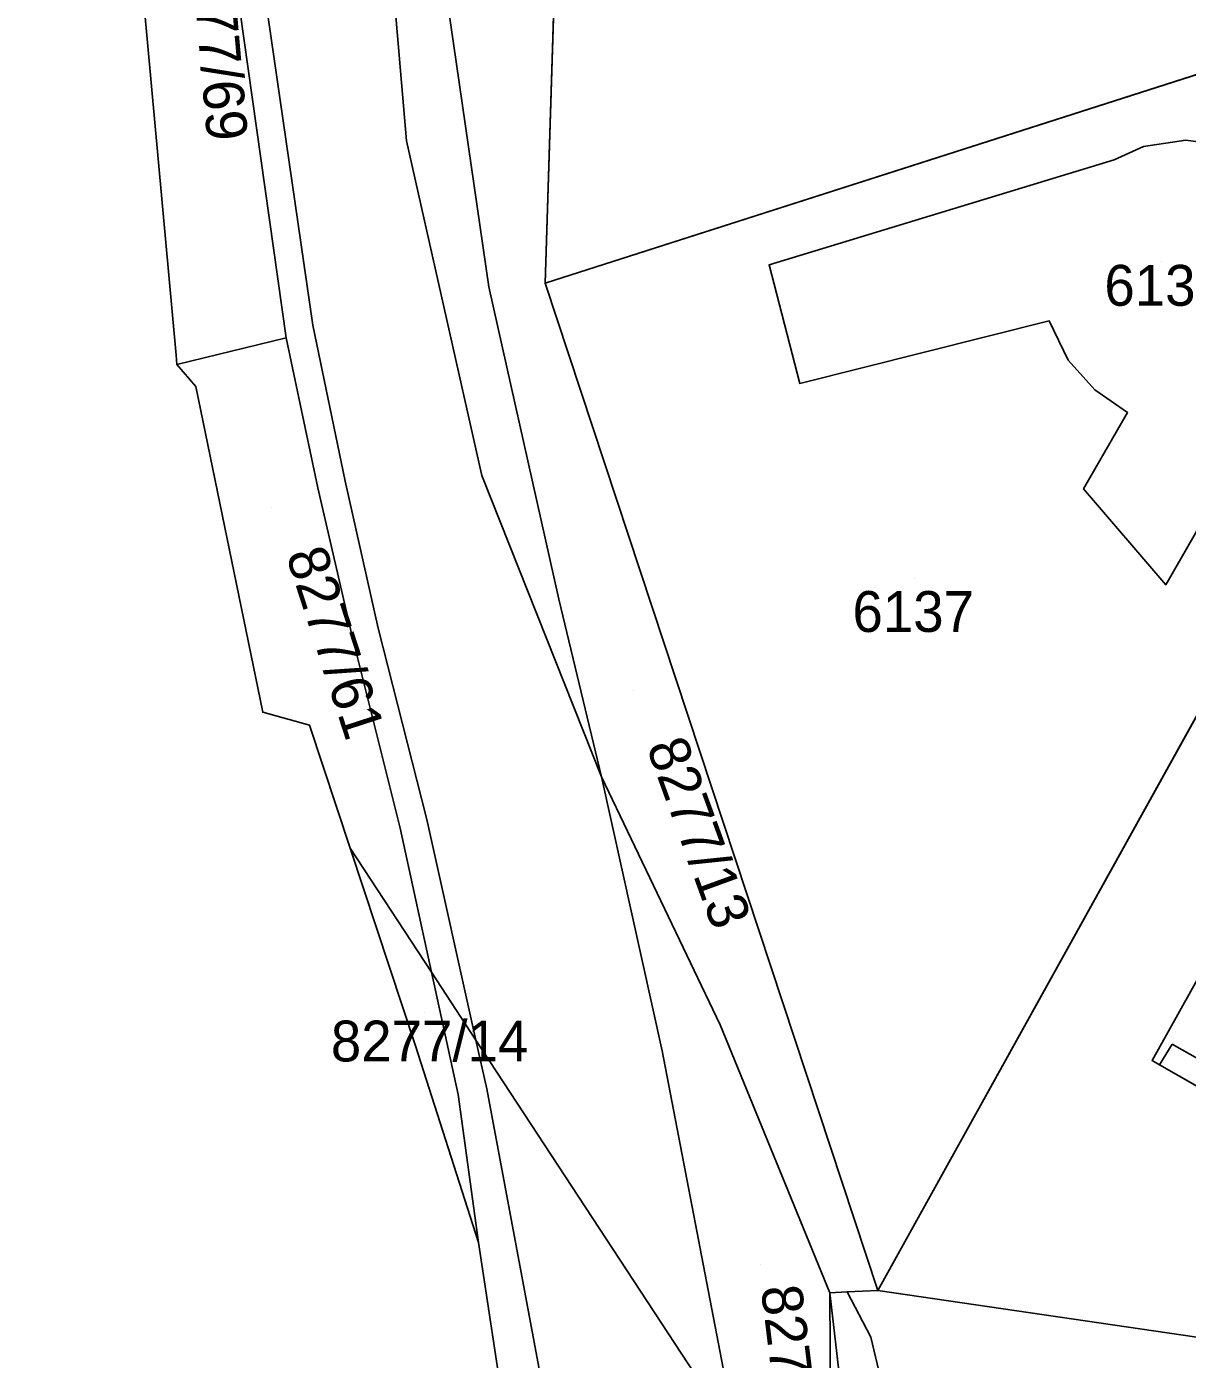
# Model space of a CAD drawing. Extents: x -266199 to -261993, y -1239047 to -1235108.
# Drawn here: x -264062.2 to -264005.4, y -1236465.2 to -1236399.9 of the extents above; entities that cross this region are included whole.
import ezdxf

# ---------------------------------------------------------------- set-up
doc = ezdxf.new("R2010")
doc.units = 0
for name, color, linetype in [('body_kn', 7, 'Continuous'), ('kladpar_druhypozemkov', 7, 'Continuous'), ('kladpar_hranice', 7, 'Continuous'), ('kladpar_parcelnecisla', 7, 'Continuous'), ('kladpar_plochy', 7, 'Continuous'), ('zappar_hrandruhpozemk', 7, 'Continuous'), ('zuob_linie', 7, 'Continuous'), ('zuob_plochy', 7, 'Continuous')]:
    doc.layers.add(name, color=color, linetype=linetype)

msp = doc.modelspace()

# ---------------------------------------------------------------- linework, layer by layer
at = {"layer": 'body_kn'}
for p, q in [((-264043.64, -1236405.53), (-264043.64, -1236405.53)), ((-264005.48, -1236405.5), (-264005.48, -1236405.5)), ((-264007.54, -1236405.81), (-264007.54, -1236405.81)), ((-264008.99, -1236406.46), (-264008.99, -1236406.46)), ((-264008.99, -1236406.46), (-264008.99, -1236406.46)), ((-264025.88, -1236411.6), (-264025.88, -1236411.6)), ((-264039.6, -1236412.68), (-264039.6, -1236412.68)), ((-264036.84, -1236412.49), (-264036.84, -1236412.49)), ((-264048.22, -1236414.55), (-264048.22, -1236414.55)), ((-264012.16, -1236414.34), (-264012.16, -1236414.34)), ((-264049.53, -1236415.17), (-264049.53, -1236415.17)), ((-264054.91, -1236416.02), (-264054.91, -1236416.02)), ((-264054.87, -1236416.48), (-264054.87, -1236416.48)), ((-264011.23, -1236416.27), (-264011.23, -1236416.27)), ((-264024.38, -1236417.4), (-264024.38, -1236417.4)), ((-264053.94, -1236417.55), (-264053.94, -1236417.55)), ((-264009.93, -1236417.72), (-264009.93, -1236417.72)), ((-264008.33, -1236418.83), (-264008.33, -1236418.83)), ((-264039.94, -1236421.91), (-264039.94, -1236421.91)), ((-264047.98, -1236422.51), (-264047.98, -1236422.51)), ((-264046.63, -1236422.19), (-264046.63, -1236422.19)), ((-264010.48, -1236422.57), (-264010.48, -1236422.57)), ((-264006.46, -1236427.26), (-264006.46, -1236427.26)), ((-264036.18, -1236427.97), (-264036.18, -1236427.97)), ((-264046.31, -1236429.71), (-264046.31, -1236429.71)), ((-264045.02, -1236429.39), (-264045.02, -1236429.39)), ((-264050.67, -1236433.5), (-264050.67, -1236433.5)), ((-264048.38, -1236434.13), (-264048.38, -1236434.13)), ((-264034.09, -1236436.67), (-264034.09, -1236436.67)), ((-264034.09, -1236436.67), (-264034.09, -1236436.67)), ((-264042.64, -1236438.75), (-264042.64, -1236438.75)), ((-264043.95, -1236439.17), (-264043.95, -1236439.17)), ((-264046.39, -1236440.16), (-264046.39, -1236440.16)), ((-264046.39, -1236440.16), (-264046.39, -1236440.16)), ((-264042.41, -1236446.23), (-264042.41, -1236446.23)), ((-264042.41, -1236446.23), (-264042.41, -1236446.23)), ((-264028.27, -1236448.81), (-264028.27, -1236448.81)), ((-264043.19, -1236449.83), (-264043.19, -1236449.83)), ((-264040.23, -1236449.56), (-264040.23, -1236449.56)), ((-264040.23, -1236449.56), (-264040.23, -1236449.56)), ((-264006.14, -1236449.75), (-264006.14, -1236449.75)), ((-264031.11, -1236450.08), (-264031.11, -1236450.08)), ((-264007.13, -1236450.56), (-264007.13, -1236450.56)), ((-264006.77, -1236450.76), (-264006.77, -1236450.76)), ((-264039.7, -1236451.94), (-264039.7, -1236451.94)), ((-264041.11, -1236452.21), (-264041.11, -1236452.21)), ((-264040.11, -1236459.46), (-264040.11, -1236459.46)), ((-264040.11, -1236459.46), (-264040.11, -1236459.46)), ((-264022.9, -1236461.92), (-264022.9, -1236461.92)), ((-264022.05, -1236461.88), (-264022.05, -1236461.88)), ((-264020.55, -1236461.81), (-264020.55, -1236461.81)), ((-264020.9, -1236464.1), (-264020.9, -1236464.1))]:
    msp.add_line(p, q, dxfattribs=at)
at = {"layer": 'kladpar_druhypozemkov'}
for p, q in [((-264006.66, -1236411.42), (-264006.66, -1236411.42)), ((-264050.23, -1236423.49), (-264050.23, -1236423.49)), ((-264018.75, -1236426.97), (-264018.75, -1236426.97)), ((-264032.51, -1236432.43), (-264032.51, -1236432.43)), ((-264042.76, -1236448.19), (-264042.76, -1236448.19)), ((-264026.29, -1236460.52), (-264026.29, -1236460.52))]:
    msp.add_line(p, q, dxfattribs=at)
at = {"layer": 'kladpar_hranice'}
for p, q in [((-264006.77, -1236450.76), (-264002.96, -1236452.94)), ((-264002.96, -1236452.94), (-264006.77, -1236450.76))]:
    msp.add_line(p, q, dxfattribs=at)
for points in [[(-264039.42, -1236167.83), (-264041.14, -1236187.26), (-264042.68, -1236204.57), (-264044.32, -1236222.99), (-264045.94, -1236241.81), (-264047.58, -1236265.69), (-264047.99, -1236271.27), (-264048.01, -1236274.55), (-264048.06, -1236279.72), (-264047.49, -1236295.22), (-264046.12, -1236328.36), (-264045.18, -1236343.37), (-264043.84, -1236382.44), (-264043.78, -1236383.89), (-264039.6, -1236412.68), (-264036.18, -1236427.97), (-264034.09, -1236436.67)], [(-264056.51, -1236246.9), (-264055.31, -1236242.23), (-264052.91, -1236236.34), (-264051.95, -1236233.74), (-264048.64, -1236225.39), (-264049.76, -1236250.63), (-264051.56, -1236274.68), (-264050.66, -1236308.02), (-264048.16, -1236328.67), (-264049.12, -1236341.49), (-264043.64, -1236405.53), (-264039.94, -1236421.91), (-264034.09, -1236436.67)], [(-264034.09, -1236436.67), (-264039.94, -1236421.91), (-264043.64, -1236405.53), (-264049.12, -1236341.49), (-264048.16, -1236328.67), (-264050.66, -1236308.02), (-264051.56, -1236274.68), (-264049.76, -1236250.63), (-264048.64, -1236225.39), (-264051.95, -1236233.74), (-264052.91, -1236236.34), (-264055.31, -1236242.23)], [(-264056.12, -1236237.92), (-264055.8, -1236239.66), (-264056.51, -1236246.9), (-264058.35, -1236265.82), (-264058.24, -1236290.27), (-264058.07, -1236292.53), (-264057.94, -1236295.03), (-264057.8, -1236296.99), (-264056.9, -1236318.72), (-264055.76, -1236344.25), (-264053.04, -1236390.32), (-264049.53, -1236415.17), (-264054.87, -1236416.48), (-264054.91, -1236416.02), (-264056.48, -1236398.94), (-264056.3, -1236398.97), (-264055.49, -1236392.96), (-264056.81, -1236392.78), (-264058.1, -1236364.6)], [(-264042.41, -1236446.23), (-264043.95, -1236439.17), (-264046.31, -1236429.71), (-264047.98, -1236422.51), (-264049.53, -1236415.17), (-264053.04, -1236390.32), (-264055.76, -1236344.25), (-264056.9, -1236318.72), (-264057.8, -1236296.99), (-264057.94, -1236295.03), (-264058.07, -1236292.53), (-264058.24, -1236290.27), (-264058.35, -1236265.82), (-264056.51, -1236246.9)], [(-264034.09, -1236436.67), (-264036.18, -1236427.97), (-264039.6, -1236412.68), (-264043.78, -1236383.89), (-264043.84, -1236382.44), (-264045.18, -1236343.37), (-264042.28, -1236343.17)], [(-263990.99, -1236399.85), (-263995.95, -1236402.42), (-263997.89, -1236400.02), (-264036.84, -1236412.49), (-264035.89, -1236382.1), (-264008.53, -1236367.78), (-263990.99, -1236399.85)], [(-264035.89, -1236382.1), (-264036.84, -1236412.49), (-264020.55, -1236461.81), (-264022.05, -1236461.88), (-264022.9, -1236461.92), (-264028.27, -1236448.81), (-264034.09, -1236436.67)], [(-263995.95, -1236402.42), (-263991.42, -1236409.29), (-264020.55, -1236461.81), (-264036.84, -1236412.49), (-263997.89, -1236400.02), (-263995.95, -1236402.42)], [(-264007.54, -1236405.81), (-264008.99, -1236406.46), (-264025.88, -1236411.6), (-264024.38, -1236417.4), (-264012.16, -1236414.34), (-264011.23, -1236416.27), (-264009.93, -1236417.72), (-264008.33, -1236418.83), (-264010.48, -1236422.57), (-264006.46, -1236427.26), (-263997.58, -1236411.82), (-264003.24, -1236408.61), (-264002.16, -1236406.34), (-264003.65, -1236405.74), (-264005.48, -1236405.5), (-264007.54, -1236405.81)], [(-264008.99, -1236406.46), (-264007.54, -1236405.81), (-264005.48, -1236405.5), (-264003.65, -1236405.74), (-264002.16, -1236406.34), (-264003.24, -1236408.61), (-263997.58, -1236411.82), (-264006.46, -1236427.26), (-264010.48, -1236422.57), (-264008.33, -1236418.83), (-264009.93, -1236417.72), (-264011.23, -1236416.27), (-264012.16, -1236414.34), (-264024.38, -1236417.4), (-264025.88, -1236411.6), (-264008.99, -1236406.46)], [(-263982.75, -1236443.43), (-263983.96, -1236467.17), (-264020.55, -1236461.81), (-263991.42, -1236409.29), (-263988.48, -1236408.56), (-263980.16, -1236411.78), (-263968.57, -1236418.22), (-263976.68, -1236433.01), (-263978.77, -1236432.76), (-263996.06, -1236430.71), (-263999.4, -1236436.71), (-264007.13, -1236450.56), (-264006.77, -1236450.76)], [(-264046.39, -1236440.16), (-264048.38, -1236434.13), (-264050.67, -1236433.5), (-264053.94, -1236417.55), (-264054.87, -1236416.48), (-264049.53, -1236415.17), (-264047.98, -1236422.51), (-264046.31, -1236429.71), (-264043.95, -1236439.17), (-264042.41, -1236446.23), (-264046.39, -1236440.16)], [(-264034.09, -1236436.67), (-264031.11, -1236450.08), (-264027.48, -1236469.01)], [(-264026.17, -1236492.82), (-264025.99, -1236480.53), (-264027.48, -1236469.01), (-264031.11, -1236450.08), (-264034.09, -1236436.67), (-264028.27, -1236448.81), (-264022.9, -1236461.92), (-264022.84, -1236472.96), (-264022.05, -1236485.05), (-264023.77, -1236491.83), (-264025.49, -1236492.72), (-264026.17, -1236492.82)], [(-264006.77, -1236450.76), (-264007.13, -1236450.56), (-263999.4, -1236436.71), (-263992.74, -1236440.32), (-263991.34, -1236437.74), (-263988.98, -1236439.01), (-263990.4, -1236441.64), (-263983.93, -1236445.26)], [(-264040.11, -1236459.46), (-264043.19, -1236449.83), (-264046.39, -1236440.16), (-264042.41, -1236446.23), (-264041.11, -1236452.21), (-264040.11, -1236459.46)], [(-264027.48, -1236469.01), (-264040.23, -1236449.56), (-264042.41, -1236446.23)], [(-264041.17, -1236520.96), (-264039.23, -1236506.3), (-264037.35, -1236493.38), (-264037.33, -1236492.44), (-264037.08, -1236479.27), (-264037.17, -1236478.71), (-264039.22, -1236465.27), (-264040.11, -1236459.46), (-264041.11, -1236452.21), (-264042.41, -1236446.23)], [(-264042.41, -1236446.23), (-264040.23, -1236449.56), (-264027.48, -1236469.01)], [(-264031.12, -1236531.11), (-264027.33, -1236505.24), (-264023.77, -1236491.83), (-264021.68, -1236490.74), (-264022.05, -1236485.05), (-264020.8, -1236480.15), (-264022.9, -1236461.92), (-264022.05, -1236461.88), (-264020.9, -1236464.1), (-264019.9, -1236468.3), (-264019.5, -1236474.9), (-264016.4, -1236490.65), (-264018.9, -1236496.7), (-264021.5, -1236496.9), (-264028.6, -1236519.3), (-264028.5, -1236524.6), (-264031.12, -1236531.11)], [(-264022.05, -1236485.05), (-264022.84, -1236472.96), (-264022.9, -1236461.92), (-264020.8, -1236480.15), (-264022.05, -1236485.05)], [(-263992.48, -1236496.07), (-263992.06, -1236496.12), (-263989.31, -1236479.83), (-263988.27, -1236477.43), (-263986.42, -1236476.94), (-263984.98, -1236477.86), (-263984.53, -1236479.8), (-263985.39, -1236503.87), (-264012.23, -1236499.64), (-264018.9, -1236496.7), (-264016.4, -1236490.65), (-264019.5, -1236474.9), (-264019.9, -1236468.3), (-264020.9, -1236464.1), (-264022.05, -1236461.88), (-264020.55, -1236461.81), (-263983.96, -1236467.17)]]:
    msp.add_lwpolyline(points, dxfattribs=at)
at = {"layer": 'kladpar_plochy'}
for p, q in [((-264036.84, -1236412.49), (-264035.89, -1236382.1)), ((-264036.84, -1236412.49), (-263997.89, -1236400.02)), ((-263997.89, -1236400.02), (-264036.84, -1236412.49)), ((-264005.48, -1236405.5), (-264007.54, -1236405.81)), ((-264003.65, -1236405.74), (-264005.48, -1236405.5)), ((-264007.54, -1236405.81), (-264008.99, -1236406.46)), ((-264008.99, -1236406.46), (-264025.88, -1236411.6)), ((-263991.42, -1236409.29), (-264020.55, -1236461.81)), ((-264025.88, -1236411.6), (-264024.38, -1236417.4)), ((-264006.46, -1236427.26), (-263997.58, -1236411.82)), ((-264020.55, -1236461.81), (-264036.84, -1236412.49)), ((-264024.38, -1236417.4), (-264012.16, -1236414.34)), ((-264012.16, -1236414.34), (-264011.23, -1236416.27)), ((-264011.23, -1236416.27), (-264009.93, -1236417.72)), ((-264009.93, -1236417.72), (-264008.33, -1236418.83)), ((-264008.33, -1236418.83), (-264010.48, -1236422.57)), ((-264010.48, -1236422.57), (-264006.46, -1236427.26))]:
    msp.add_line(p, q, dxfattribs=at)
for points in [[(-264056.12, -1236237.92), (-264055.8, -1236239.66), (-264056.51, -1236246.9), (-264058.35, -1236265.82), (-264058.24, -1236290.27), (-264058.07, -1236292.53), (-264057.94, -1236295.03), (-264057.8, -1236296.99), (-264056.9, -1236318.72), (-264055.76, -1236344.25), (-264053.04, -1236390.32), (-264049.53, -1236415.17), (-264054.87, -1236416.48), (-264054.91, -1236416.02), (-264056.48, -1236398.94), (-264056.3, -1236398.97), (-264055.49, -1236392.96), (-264056.81, -1236392.78), (-264058.1, -1236364.6), (-264058.2, -1236344.95), (-264062.23, -1236271.86)], [(-264034.09, -1236436.67), (-264036.18, -1236427.97), (-264039.6, -1236412.68), (-264043.78, -1236383.89), (-264043.84, -1236382.44), (-264045.18, -1236343.37), (-264042.28, -1236343.17), (-264036.42, -1236378.84), (-264036.19, -1236380.29), (-264035.89, -1236382.1), (-264036.84, -1236412.49), (-264020.55, -1236461.81), (-264022.05, -1236461.88), (-264022.9, -1236461.92), (-264028.27, -1236448.81)], [(-264008.99, -1236406.46), (-264007.54, -1236405.81), (-264005.48, -1236405.5), (-264003.65, -1236405.74), (-264002.16, -1236406.34), (-264003.24, -1236408.61), (-263997.58, -1236411.82), (-264006.46, -1236427.26), (-264010.48, -1236422.57), (-264008.33, -1236418.83), (-264009.93, -1236417.72), (-264011.23, -1236416.27), (-264012.16, -1236414.34), (-264024.38, -1236417.4), (-264025.88, -1236411.6)], [(-263982.75, -1236443.43), (-263983.96, -1236467.17), (-264020.55, -1236461.81), (-263991.42, -1236409.29), (-263988.48, -1236408.56), (-263980.16, -1236411.78), (-263968.57, -1236418.22), (-263976.68, -1236433.01), (-263978.77, -1236432.76), (-263996.06, -1236430.71), (-263999.4, -1236436.71), (-264007.13, -1236450.56), (-264006.77, -1236450.76), (-264002.96, -1236452.94), (-264002.59, -1236453.14), (-264002, -1236452.11), (-263995.8, -1236455.59), (-263996.33, -1236456.64), (-263995.96, -1236456.84), (-263992.14, -1236458.98), (-263991.79, -1236459.2), (-263983.93, -1236445.26), (-263983.57, -1236443.2)], [(-264046.39, -1236440.16), (-264048.38, -1236434.13), (-264050.67, -1236433.5), (-264053.94, -1236417.55), (-264054.87, -1236416.48), (-264049.53, -1236415.17), (-264047.98, -1236422.51), (-264046.31, -1236429.71), (-264043.95, -1236439.17), (-264042.41, -1236446.23)], [(-264026.17, -1236492.82), (-264025.99, -1236480.53), (-264027.48, -1236469.01), (-264031.11, -1236450.08), (-264034.09, -1236436.67), (-264028.27, -1236448.81), (-264022.9, -1236461.92), (-264022.84, -1236472.96), (-264022.05, -1236485.05), (-264023.77, -1236491.83), (-264025.49, -1236492.72)], [(-263983.93, -1236445.26), (-263991.79, -1236459.2), (-263992.14, -1236458.98), (-263995.96, -1236456.84), (-263996.33, -1236456.64), (-263995.8, -1236455.59), (-264002, -1236452.11), (-264002.59, -1236453.14), (-264002.96, -1236452.94), (-264006.77, -1236450.76), (-264007.13, -1236450.56), (-263999.4, -1236436.71), (-263992.74, -1236440.32), (-263991.34, -1236437.74), (-263988.98, -1236439.01), (-263990.4, -1236441.64)], [(-264040.11, -1236459.46), (-264043.19, -1236449.83), (-264046.39, -1236440.16), (-264042.41, -1236446.23), (-264041.11, -1236452.21)], [(-264041.17, -1236520.96), (-264039.23, -1236506.3), (-264037.35, -1236493.38), (-264037.33, -1236492.44), (-264037.08, -1236479.27), (-264037.17, -1236478.71), (-264039.22, -1236465.27), (-264040.11, -1236459.46), (-264041.11, -1236452.21), (-264042.41, -1236446.23), (-264040.23, -1236449.56), (-264027.48, -1236469.01), (-264025.99, -1236480.53), (-264037.8, -1236511.99), (-264039.81, -1236517.34)], [(-264031.12, -1236531.11), (-264027.33, -1236505.24), (-264023.77, -1236491.83), (-264021.68, -1236490.74), (-264022.05, -1236485.05), (-264020.8, -1236480.15), (-264022.9, -1236461.92), (-264022.05, -1236461.88), (-264020.9, -1236464.1), (-264019.9, -1236468.3), (-264019.5, -1236474.9), (-264016.4, -1236490.65), (-264018.9, -1236496.7), (-264021.5, -1236496.9), (-264028.6, -1236519.3), (-264028.5, -1236524.6)], [(-264022.05, -1236485.05), (-264022.84, -1236472.96), (-264022.9, -1236461.92), (-264020.8, -1236480.15)]]:
    msp.add_lwpolyline(points, close=True, dxfattribs=at)
for points in [[(-264051.56, -1236274.68), (-264050.66, -1236308.02), (-264048.16, -1236328.67), (-264049.12, -1236341.49), (-264043.64, -1236405.53), (-264039.94, -1236421.91), (-264034.09, -1236436.67), (-264031.11, -1236450.08), (-264027.48, -1236469.01), (-264040.23, -1236449.56), (-264042.41, -1236446.23), (-264043.95, -1236439.17), (-264046.31, -1236429.71), (-264047.98, -1236422.51), (-264049.53, -1236415.17), (-264053.04, -1236390.32), (-264055.76, -1236344.25), (-264056.9, -1236318.72), (-264057.8, -1236296.99), (-264057.94, -1236295.03), (-264058.07, -1236292.53), (-264058.24, -1236290.27), (-264058.35, -1236265.82)], [(-264048.06, -1236279.72), (-264047.49, -1236295.22), (-264046.12, -1236328.36), (-264045.18, -1236343.37), (-264043.84, -1236382.44), (-264043.78, -1236383.89), (-264039.6, -1236412.68), (-264036.18, -1236427.97), (-264034.09, -1236436.67), (-264039.94, -1236421.91), (-264043.64, -1236405.53), (-264049.12, -1236341.49), (-264048.16, -1236328.67), (-264050.66, -1236308.02), (-264051.56, -1236274.68)], [(-264019.9, -1236468.3), (-264020.9, -1236464.1), (-264022.05, -1236461.88), (-264020.55, -1236461.81), (-263983.96, -1236467.17)]]:
    msp.add_lwpolyline(points, dxfattribs=at)
at = {"layer": 'zappar_hrandruhpozemk'}
for p, q in [((-264048.22, -1236414.55), (-264051.75, -1236390.23)), ((-264006.77, -1236450.76), (-264006.14, -1236449.75)), ((-264006.14, -1236449.75), (-264002.35, -1236451.91))]:
    msp.add_line(p, q, dxfattribs=at)
for points in [[(-264040.23, -1236449.56), (-264042.64, -1236438.75), (-264045.02, -1236429.39), (-264046.63, -1236422.19), (-264048.22, -1236414.55)], [(-264036.23, -1236470.54), (-264039.7, -1236451.94), (-264040.23, -1236449.56)]]:
    msp.add_lwpolyline(points, dxfattribs=at)
at = {"layer": 'zuob_linie'}
msp.add_lwpolyline([(-264039.22, -1236465.27), (-264040.11, -1236459.46), (-264043.19, -1236449.83), (-264046.39, -1236440.16), (-264048.38, -1236434.13), (-264050.67, -1236433.5), (-264053.94, -1236417.55), (-264054.87, -1236416.48), (-264054.91, -1236416.02), (-264056.48, -1236398.94)], dxfattribs=at)
at = {"layer": 'zuob_plochy'}
msp.add_lwpolyline([(-264039.22, -1236465.27), (-264040.11, -1236459.46), (-264043.19, -1236449.83), (-264046.39, -1236440.16), (-264048.38, -1236434.13), (-264050.67, -1236433.5), (-264053.94, -1236417.55), (-264054.87, -1236416.48), (-264054.91, -1236416.02), (-264056.48, -1236398.94)], dxfattribs=at)

# ---------------------------------------------------------------- texts
at = {"layer": 'kladpar_parcelnecisla'}
for s, rotation, p in [('8277/69', 275, (-264054.222, -1236395.964)), ('8277/61', 288, (-264049.551, -1236425.782)), ('8277/13', 290, (-264031.899, -1236435.179)), ('8277/64', 277, (-264026.285, -1236461.66))]:
    msp.add_text(s, height=2, rotation=rotation, dxfattribs=at).set_placement(p)
for s, p in [('6136', (-264009.463, -1236413.6)), ('6137', (-264021.796, -1236429.57)), ('8277/14', (-264047.335, -1236450.6))]:
    msp.add_text(s, height=2, dxfattribs=at).set_placement(p)

doc.saveas('drawing.dxf')
